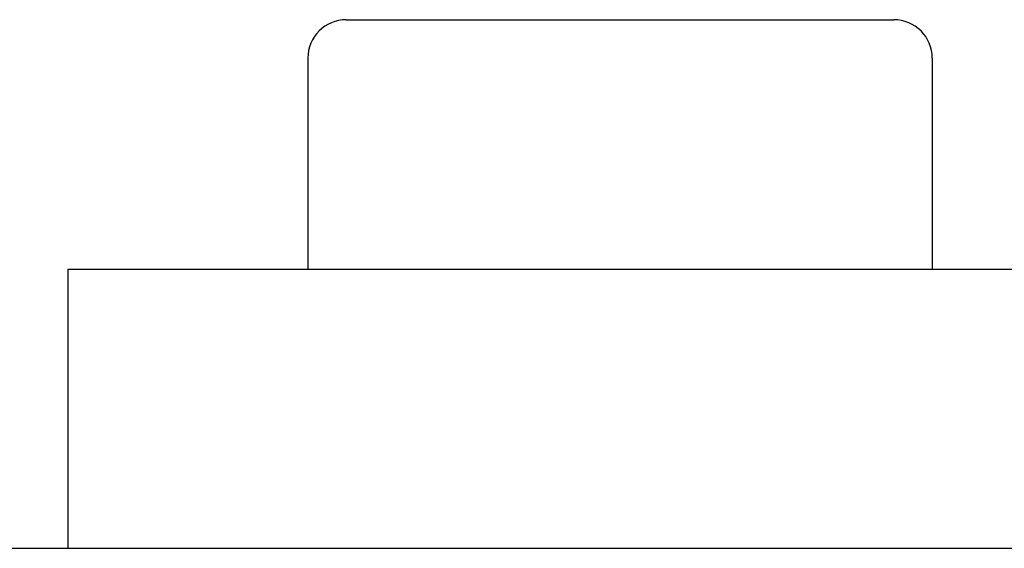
# Model space of a CAD drawing. Extents: x 1107 to 4046, y 937 to 3355.
# Tile 713 of 861: x 2251 to 2271, y 3205 to 3216. Entities that reach past the tile are written whole.
import ezdxf

# ---------------------------------------------------------------- set-up
doc = ezdxf.new("R2010")
doc.units = 0
doc.layers.add('KF_VIDA_L___C_BOTTOM', color=7, linetype='CONTINUOUS')

# ---------------------------------------------------------------- blocks, each defined once
blk = doc.blocks.new('KF_VIDA_L___C_BOTTOM')
at = {"layer": 'KF_VIDA_L___C_BOTTOM'}
for p, q in [((70.8, 341), (82.2, 341)), ((70, 340.2), (70, 335.8068)), ((83, 340.2), (83, 335.8068)), ((65, 335.8068), (88, 335.8068)), ((65, 335.8068), (65, 330)), ((63, 330), (86.5, 330))]:
    blk.add_line(p, q, dxfattribs=at)
for centre, start, end in [((70.8, 340.2), 90, 180), ((82.2, 340.2), 0, 90)]:
    blk.add_arc(centre, 0.8, start, end, dxfattribs=at)

msp = doc.modelspace()

# ---------------------------------------------------------------- block references
at = {"layer": 'KF_VIDA_L___C_BOTTOM'}
msp.add_blockref('KF_VIDA_L___C_BOTTOM', (2186.979, 2875.018), dxfattribs=at)

doc.saveas('drawing.dxf')
